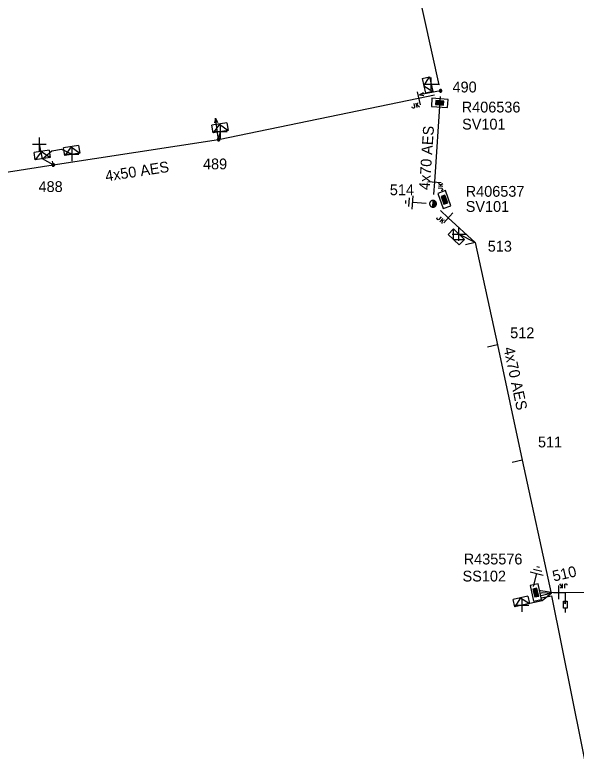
# Model space of a CAD drawing. Extents: x -540466 to -537383, y -1184038 to -1179972.
# Drawn here: x -539095.5 to -539043.6, y -1180471.8 to -1180402.2 of the extents above; entities that cross this region are included whole.
import ezdxf

# ---------------------------------------------------------------- set-up
doc = ezdxf.new("R2010")
doc.units = 0
for name, color, linetype in [('Vrstva 1', 7, 'Continuous'), ('Vrstva 13', 7, 'Continuous'), ('Vrstva 14', 7, 'Continuous'), ('Vrstva 15', 7, 'Continuous'), ('Vrstva 16', 7, 'Continuous'), ('Vrstva 18', 7, 'Continuous'), ('Vrstva 2', 7, 'Continuous'), ('Vrstva 28', 7, 'Continuous'), ('Vrstva 29', 7, 'Continuous'), ('Vrstva 30', 7, 'Continuous'), ('Vrstva 31', 7, 'Continuous'), ('Vrstva 34', 7, 'Continuous'), ('Vrstva 50', 7, 'Continuous'), ('Vrstva 51', 7, 'Continuous'), ('Vrstva 54', 7, 'Continuous'), ('Vrstva 59', 7, 'Continuous'), ('Vrstva 8', 7, 'Continuous'), ('Vrstva 9', 7, 'Continuous')]:
    doc.layers.add(name, color=color, linetype=linetype)

# ---------------------------------------------------------------- blocks, each defined once
blk = doc.blocks.new('NN440')
at = {"layer": 'Vrstva 2'}
for points in [[(0.63, 0), (0.63, 0.06), (0.62, 0.13), (0.6, 0.19), (0.58, 0.25), (0.55, 0.31), (0.51, 0.37), (0.47, 0.42), (0.42, 0.46), (0.37, 0.51), (0.32, 0.54), (0.26, 0.57), (0.2, 0.59), (0.13, 0.61), (0.07, 0.62), (0, 0.63), (-0.06, 0.62), (-0.13, 0.61), (-0.19, 0.59), (-0.26, 0.57), (-0.31, 0.54), (-0.37, 0.51), (-0.42, 0.46), (-0.47, 0.42), (-0.51, 0.37), (-0.54, 0.31), (-0.57, 0.25), (-0.6, 0.19), (-0.62, 0.13), (-0.63, 0.06), (-0.63, 0), (-0.63, -0.07), (-0.62, -0.14), (-0.6, -0.2), (-0.57, -0.26), (-0.54, -0.32), (-0.51, -0.37), (-0.47, -0.43), (-0.42, -0.47), (-0.37, -0.51), (-0.31, -0.55), (-0.26, -0.58), (-0.19, -0.6), (-0.13, -0.62), (-0.06, -0.63), (0, -0.63), (0.07, -0.63), (0.13, -0.62), (0.2, -0.6), (0.26, -0.58), (0.32, -0.55), (0.37, -0.51), (0.42, -0.47), (0.47, -0.43), (0.51, -0.37), (0.55, -0.32), (0.58, -0.26), (0.6, -0.2), (0.62, -0.14), (0.63, -0.07), (0.63, 0)], [(-0.63, 0), (0.63, 0)], [(-0.6, -0.18), (0.57, -0.18)], [(-0.51, -0.32), (0.5, -0.32)], [(-0.37, -0.47), (0.35, -0.47)]]:
    blk.add_lwpolyline(points, dxfattribs=at)
blk = doc.blocks.new('NN560')
at = {"layer": 'Vrstva 2'}
for points in [[(1.999, -0.001), (1.59, 0.141)], [(0, -0.001), (1.999, -0.001)], [(1.999, -0.001), (1.59, -0.134)]]:
    blk.add_lwpolyline(points, dxfattribs=at)
blk = doc.blocks.new('NN840')
at = {"layer": 'Vrstva 15'}
for points in [[(0.003, 0.619), (0.003, -0.631)], [(-0.745, -0.71), (-0.745, -0.66)], [(-0.538, -0.385), (-0.538, -0.71)], [(-0.332, -0.385), (-0.332, -0.798)], [(-0.332, -0.641), (-0.125, -0.385)], [(-0.263, -0.557), (-0.091, -0.798)], [(-0.73, -0.764), (-0.745, -0.71)], [(-0.657, -0.798), (-0.73, -0.764)], [(-0.627, -0.798), (-0.657, -0.798)], [(-0.558, -0.764), (-0.627, -0.798)], [(-0.538, -0.71), (-0.558, -0.764)]]:
    blk.add_lwpolyline(points, dxfattribs=at)
blk = doc.blocks.new('NN800')
at = {"layer": 'Vrstva 1'}
for points in [[(-0.442, 0.442), (0.442, -0.442)], [(-0.442, -0.442), (0.442, 0.442)]]:
    blk.add_lwpolyline(points, dxfattribs=at)
blk = doc.blocks.new('NN820')
at = {"layer": 'Vrstva 13'}
for points in [[(-0.003, 0.004), (-0.003, -1.049)], [(-0.165, -0.813), (0.165, -0.813)], [(-0.165, -1.473), (-0.165, -0.813)], [(-0.003, -1.049), (-0.062, -0.926)], [(-0.003, -1.049), (0.057, -0.926)], [(0.165, -0.813), (0.165, -1.473)], [(0.165, -1.473), (-0.165, -1.473)], [(-0.003, -1.473), (-0.003, -1.871)]]:
    blk.add_lwpolyline(points, dxfattribs=at)
blk = doc.blocks.new('NN620')
at = {"layer": 'Vrstva 8'}
for points in [[(0.752, 0.004), (-0.748, 0.004)], [(-0.748, 0.004), (-0.748, -0.746)], [(0.752, -0.746), (0.752, 0.004)], [(0.368, -0.18), (-0.376, -0.18)], [(-0.376, -0.18), (-0.376, -0.558)], [(-0.376, -0.558), (0.368, -0.558)], [(0.321, -0.227), (-0.329, -0.227)], [(-0.329, -0.227), (-0.329, -0.51)], [(-0.329, -0.51), (0.321, -0.51)], [(0.274, -0.274), (-0.281, -0.274)], [(-0.281, -0.274), (-0.281, -0.463)], [(-0.281, -0.463), (0.274, -0.463)], [(0.227, -0.321), (-0.234, -0.321)], [(-0.234, -0.321), (-0.234, -0.416)], [(-0.234, -0.416), (0.227, -0.416)], [(-0.193, -0.369), (0.185, -0.369)], [(0.227, -0.416), (0.227, -0.321)], [(0.274, -0.463), (0.274, -0.274)], [(0.321, -0.51), (0.321, -0.227)], [(0.368, -0.558), (0.368, -0.18)], [(-0.748, -0.746), (0.752, -0.746)]]:
    blk.add_lwpolyline(points, dxfattribs=at)
blk = doc.blocks.new('NN630')
at = {"layer": 'Vrstva 9'}
for points in [[(-0.003, -0.7), (-0.703, 0)], [(-0.703, -0.7), (-0.703, 0), (0.697, 0), (0.697, -0.7)], [(-0.003, -0.7), (0.697, 0)], [(-0.703, -0.7), (0.697, -0.7)]]:
    blk.add_lwpolyline(points, dxfattribs=at)
blk = doc.blocks.new('NN810')
at = {"layer": 'Vrstva 14'}
for points in [[(0.004, -0.64), (0.004, -1.89)], [(0.629, -1.89), (-0.621, -1.89)], [(0.388, -2.2), (-0.399, -2.2)], [(0.004, -2.515), (-0.124, -2.515)], [(0.137, -2.515), (0.004, -2.515)]]:
    blk.add_lwpolyline(points, dxfattribs=at)
blk = doc.blocks.new('NN500')
at = {"layer": 'Vrstva 2'}
for points in [[(0, -0.24), (0.02, -0.23), (0.05, -0.23), (0.07, -0.22), (0.09, -0.22), (0.12, -0.2), (0.14, -0.19), (0.16, -0.18), (0.17, -0.16), (0.19, -0.14), (0.2, -0.12), (0.21, -0.1), (0.22, -0.07), (0.23, -0.05), (0.23, -0.02), (0.23, 0), (0.23, 0.02), (0.23, 0.05), (0.22, 0.07), (0.21, 0.1), (0.2, 0.12), (0.19, 0.14), (0.17, 0.16), (0.16, 0.17), (0.14, 0.19), (0.12, 0.2), (0.09, 0.21), (0.07, 0.22), (0.05, 0.23), (0.02, 0.23), (0, 0.23), (-0.03, 0.23), (-0.05, 0.23), (-0.07, 0.22), (-0.1, 0.21), (-0.12, 0.2), (-0.14, 0.19), (-0.16, 0.17), (-0.18, 0.16), (-0.19, 0.14), (-0.2, 0.12), (-0.22, 0.1), (-0.22, 0.07), (-0.23, 0.05), (-0.23, 0.02), (-0.24, 0), (-0.23, -0.02), (-0.23, -0.05), (-0.22, -0.07), (-0.22, -0.1), (-0.2, -0.12), (-0.19, -0.14), (-0.18, -0.16), (-0.16, -0.18), (-0.14, -0.19), (-0.12, -0.2), (-0.1, -0.22), (-0.07, -0.22), (-0.05, -0.23), (-0.03, -0.23), (0, -0.24)], [(0, -0.24), (0.02, -0.23), (0.05, -0.23), (0.07, -0.22), (0.09, -0.22), (0.12, -0.2), (0.14, -0.19), (0.16, -0.18), (0.17, -0.16), (0.19, -0.14), (0.2, -0.12), (0.21, -0.1), (0.22, -0.07), (0.23, -0.05), (0.23, -0.02), (0.23, 0), (0.23, 0.02), (0.23, 0.05), (0.22, 0.07), (0.21, 0.1), (0.2, 0.12), (0.19, 0.14), (0.17, 0.16), (0.16, 0.17), (0.14, 0.19), (0.12, 0.2), (0.09, 0.21), (0.07, 0.22), (0.05, 0.23), (0.02, 0.23), (0, 0.23), (-0.03, 0.23), (-0.05, 0.23), (-0.07, 0.22), (-0.1, 0.21), (-0.12, 0.2), (-0.14, 0.19), (-0.16, 0.17), (-0.18, 0.16), (-0.19, 0.14), (-0.2, 0.12), (-0.22, 0.1), (-0.22, 0.07), (-0.23, 0.05), (-0.23, 0.02), (-0.24, 0), (-0.23, -0.02), (-0.23, -0.05), (-0.22, -0.07), (-0.22, -0.1), (-0.2, -0.12), (-0.19, -0.14), (-0.18, -0.16), (-0.16, -0.18), (-0.14, -0.19), (-0.12, -0.2), (-0.1, -0.22), (-0.07, -0.22), (-0.05, -0.23), (-0.03, -0.23), (0, -0.24)], [(0, -0.21), (0.02, -0.2), (0.04, -0.2), (0.06, -0.2), (0.08, -0.19), (0.1, -0.18), (0.12, -0.17), (0.14, -0.15), (0.15, -0.14), (0.16, -0.12), (0.18, -0.1), (0.19, -0.08), (0.19, -0.06), (0.2, -0.04), (0.2, -0.02), (0.2, 0), (0.2, 0.02), (0.2, 0.04), (0.19, 0.06), (0.19, 0.08), (0.18, 0.1), (0.16, 0.12), (0.15, 0.14), (0.14, 0.15), (0.12, 0.17), (0.1, 0.18), (0.08, 0.19), (0.06, 0.19), (0.04, 0.2), (0.02, 0.2), (0, 0.2), (-0.02, 0.2), (-0.04, 0.2), (-0.06, 0.19), (-0.08, 0.19), (-0.1, 0.18), (-0.12, 0.17), (-0.14, 0.15), (-0.15, 0.14), (-0.17, 0.12), (-0.18, 0.1), (-0.19, 0.08), (-0.2, 0.06), (-0.2, 0.04), (-0.21, 0.02), (-0.21, 0), (-0.21, -0.02), (-0.2, -0.04), (-0.2, -0.06), (-0.19, -0.08), (-0.18, -0.1), (-0.17, -0.12), (-0.15, -0.14), (-0.14, -0.15), (-0.12, -0.17), (-0.1, -0.18), (-0.08, -0.19), (-0.06, -0.2), (-0.04, -0.2), (-0.02, -0.2), (0, -0.21)], [(0, -0.18), (0.02, -0.18), (0.04, -0.17), (0.05, -0.17), (0.07, -0.16), (0.09, -0.15), (0.1, -0.14), (0.12, -0.13), (0.13, -0.12), (0.14, -0.1), (0.15, -0.09), (0.16, -0.07), (0.17, -0.05), (0.17, -0.04), (0.17, -0.02), (0.17, 0), (0.17, 0.02), (0.17, 0.04), (0.17, 0.05), (0.16, 0.07), (0.15, 0.09), (0.14, 0.1), (0.13, 0.12), (0.12, 0.13), (0.1, 0.14), (0.09, 0.15), (0.07, 0.16), (0.05, 0.17), (0.04, 0.17), (0.02, 0.17), (0, 0.18), (-0.02, 0.17), (-0.04, 0.17), (-0.06, 0.17), (-0.07, 0.16), (-0.09, 0.15), (-0.1, 0.14), (-0.12, 0.13), (-0.13, 0.12), (-0.14, 0.1), (-0.15, 0.09), (-0.16, 0.07), (-0.17, 0.05), (-0.17, 0.04), (-0.18, 0.02), (-0.18, 0), (-0.18, -0.02), (-0.17, -0.04), (-0.17, -0.05), (-0.16, -0.07), (-0.15, -0.09), (-0.14, -0.1), (-0.13, -0.12), (-0.12, -0.13), (-0.1, -0.14), (-0.09, -0.15), (-0.07, -0.16), (-0.06, -0.17), (-0.04, -0.17), (-0.02, -0.18), (0, -0.18)], [(0, -0.15), (0.01, -0.15), (0.03, -0.14), (0.04, -0.14), (0.06, -0.13), (0.07, -0.13), (0.08, -0.12), (0.1, -0.11), (0.11, -0.1), (0.12, -0.09), (0.13, -0.07), (0.13, -0.06), (0.14, -0.05), (0.14, -0.03), (0.14, -0.02), (0.14, 0), (0.14, 0.01), (0.14, 0.03), (0.14, 0.04), (0.13, 0.06), (0.13, 0.07), (0.12, 0.09), (0.11, 0.1), (0.1, 0.11), (0.08, 0.12), (0.07, 0.13), (0.06, 0.13), (0.04, 0.14), (0.03, 0.14), (0.01, 0.14), (0, 0.15), (-0.02, 0.14), (-0.03, 0.14), (-0.05, 0.14), (-0.06, 0.13), (-0.07, 0.13), (-0.09, 0.12), (-0.1, 0.11), (-0.11, 0.1), (-0.12, 0.09), (-0.13, 0.07), (-0.13, 0.06), (-0.14, 0.04), (-0.14, 0.03), (-0.15, 0.01), (-0.15, 0), (-0.15, -0.02), (-0.14, -0.03), (-0.14, -0.05), (-0.13, -0.06), (-0.13, -0.07), (-0.12, -0.09), (-0.11, -0.1), (-0.1, -0.11), (-0.09, -0.12), (-0.07, -0.13), (-0.06, -0.13), (-0.05, -0.14), (-0.03, -0.14), (-0.02, -0.15), (0, -0.15)], [(0, -0.12), (0.01, -0.12), (0.02, -0.11), (0.03, -0.11), (0.05, -0.11), (0.06, -0.1), (0.07, -0.09), (0.08, -0.09), (0.09, -0.08), (0.09, -0.07), (0.1, -0.06), (0.11, -0.05), (0.11, -0.04), (0.11, -0.02), (0.11, -0.01), (0.12, 0), (0.11, 0.01), (0.11, 0.02), (0.11, 0.04), (0.11, 0.05), (0.1, 0.06), (0.09, 0.07), (0.09, 0.08), (0.08, 0.09), (0.07, 0.09), (0.06, 0.1), (0.05, 0.11), (0.03, 0.11), (0.02, 0.11), (0.01, 0.12), (0, 0.12), (-0.01, 0.12), (-0.03, 0.11), (-0.04, 0.11), (-0.05, 0.11), (-0.06, 0.1), (-0.07, 0.09), (-0.08, 0.09), (-0.09, 0.08), (-0.1, 0.07), (-0.1, 0.06), (-0.11, 0.05), (-0.11, 0.04), (-0.12, 0.02), (-0.12, 0.01), (-0.12, 0), (-0.12, -0.01), (-0.12, -0.02), (-0.11, -0.04), (-0.11, -0.05), (-0.1, -0.06), (-0.1, -0.07), (-0.09, -0.08), (-0.08, -0.09), (-0.07, -0.09), (-0.06, -0.1), (-0.05, -0.11), (-0.04, -0.11), (-0.03, -0.11), (-0.01, -0.12), (0, -0.12)], [(0, -0.09), (0.01, -0.09), (0.02, -0.09), (0.03, -0.08), (0.03, -0.08), (0.04, -0.08), (0.05, -0.07), (0.06, -0.07), (0.06, -0.06), (0.07, -0.05), (0.07, -0.04), (0.08, -0.04), (0.08, -0.03), (0.08, -0.02), (0.09, -0.01), (0.09, 0), (0.09, 0.01), (0.08, 0.02), (0.08, 0.03), (0.08, 0.03), (0.07, 0.04), (0.07, 0.05), (0.06, 0.06), (0.06, 0.06), (0.05, 0.07), (0.04, 0.07), (0.03, 0.08), (0.03, 0.08), (0.02, 0.08), (0.01, 0.09), (0, 0.09), (-0.01, 0.09), (-0.02, 0.08), (-0.03, 0.08), (-0.04, 0.08), (-0.04, 0.07), (-0.05, 0.07), (-0.06, 0.06), (-0.07, 0.06), (-0.07, 0.05), (-0.08, 0.04), (-0.08, 0.03), (-0.08, 0.03), (-0.09, 0.02), (-0.09, 0.01), (-0.09, 0), (-0.09, -0.01), (-0.09, -0.02), (-0.08, -0.03), (-0.08, -0.04), (-0.08, -0.04), (-0.07, -0.05), (-0.07, -0.06), (-0.06, -0.07), (-0.05, -0.07), (-0.04, -0.08), (-0.04, -0.08), (-0.03, -0.08), (-0.02, -0.09), (-0.01, -0.09), (0, -0.09)], [(0, -0.06), (0, -0.06), (0.01, -0.06), (0.02, -0.05), (0.02, -0.05), (0.03, -0.05), (0.03, -0.05), (0.04, -0.04), (0.04, -0.04), (0.05, -0.03), (0.05, -0.03), (0.05, -0.02), (0.05, -0.02), (0.05, -0.01), (0.06, -0.01), (0.06, 0), (0.06, 0.01), (0.05, 0.01), (0.05, 0.02), (0.05, 0.02), (0.05, 0.03), (0.05, 0.03), (0.04, 0.04), (0.04, 0.04), (0.03, 0.05), (0.03, 0.05), (0.02, 0.05), (0.02, 0.05), (0.01, 0.06), (0, 0.06), (0, 0.06), (-0.01, 0.06), (-0.01, 0.06), (-0.02, 0.05), (-0.02, 0.05), (-0.03, 0.05), (-0.03, 0.05), (-0.04, 0.04), (-0.04, 0.04), (-0.05, 0.03), (-0.05, 0.03), (-0.05, 0.02), (-0.06, 0.02), (-0.06, 0.01), (-0.06, 0.01), (-0.06, 0), (-0.06, -0.01), (-0.06, -0.01), (-0.06, -0.02), (-0.05, -0.02), (-0.05, -0.03), (-0.05, -0.03), (-0.04, -0.04), (-0.04, -0.04), (-0.03, -0.05), (-0.03, -0.05), (-0.02, -0.05), (-0.02, -0.05), (-0.01, -0.06), (-0.01, -0.06), (0, -0.06)], [(0, -0.03), (0, -0.03), (0, -0.03), (0.01, -0.03), (0.01, -0.03), (0.01, -0.02), (0.02, -0.02), (0.02, -0.02), (0.02, -0.02), (0.02, -0.02), (0.02, -0.01), (0.02, -0.01), (0.03, -0.01), (0.03, -0.01), (0.03, 0), (0.03, 0), (0.03, 0), (0.03, 0.01), (0.03, 0.01), (0.02, 0.01), (0.02, 0.01), (0.02, 0.02), (0.02, 0.02), (0.02, 0.02), (0.02, 0.02), (0.01, 0.02), (0.01, 0.02), (0.01, 0.03), (0, 0.03), (0, 0.03), (0, 0.03), (0, 0.03), (-0.01, 0.03), (-0.01, 0.03), (-0.01, 0.02), (-0.02, 0.02), (-0.02, 0.02), (-0.02, 0.02), (-0.02, 0.02), (-0.02, 0.02), (-0.03, 0.01), (-0.03, 0.01), (-0.03, 0.01), (-0.03, 0.01), (-0.03, 0), (-0.03, 0), (-0.03, 0), (-0.03, -0.01), (-0.03, -0.01), (-0.03, -0.01), (-0.03, -0.01), (-0.02, -0.02), (-0.02, -0.02), (-0.02, -0.02), (-0.02, -0.02), (-0.02, -0.02), (-0.01, -0.03), (-0.01, -0.03), (-0.01, -0.03), (0, -0.03), (0, -0.03)], [(0.23, 0), (0.7, 0)]]:
    blk.add_lwpolyline(points, dxfattribs=at)
blk = doc.blocks.new('NN510')
at = {"layer": 'Vrstva 2'}
blk.add_lwpolyline([(0.001, 0.002), (0.001, 0.939)], dxfattribs=at)

msp = doc.modelspace()

# ---------------------------------------------------------------- linework, layer by layer
at = {"layer": 'Vrstva 50'}
for points in [[(-539056.322, -1180408.667), (-539058.394, -1180399.321), (-539065.2, -1180370.19), (-539069.12, -1180350.45), (-539071.24, -1180340.01), (-539074.137, -1180326.708), (-539077.488, -1180311.78), (-539082.43, -1180293.732), (-539082.745, -1180292.581)], [(-539113.46, -1180419.447), (-539092.004, -1180416.086), (-539076.717, -1180413.741), (-539058.224, -1180409.923), (-539056.756, -1180409.62)], [(-539056.232, -1180409.773), (-539056.764, -1180417.658), (-539056.842, -1180418.82)], [(-539056.218, -1180420.305), (-539055.481, -1180420.981), (-539052.989, -1180423.265), (-539050.943, -1180432.736), (-539048.666, -1180443.404), (-539045.987, -1180455.718), (-539046.794, -1180455.663), (-539046.983, -1180455.719)], [(-539047.022, -1180455.462), (-539046.922, -1180455.444), (-539045.745, -1180455.623), (-539044.672, -1180455.619), (-539022.549, -1180455.539)], [(-539046.887, -1180456.134), (-539045.943, -1180455.937), (-539042.247, -1180474.305), (-539035.203, -1180506.397), (-539031.216, -1180516.578), (-539023.909, -1180536.285)]]:
    msp.add_lwpolyline(points, dxfattribs=at)
at = {"layer": 'Vrstva 54'}
for points in [[(-539056.322, -1180408.667), (-539057.058, -1180408.613)], [(-539076.717, -1180413.741), (-539076.543, -1180413.004)], [(-539092.004, -1180416.086), (-539092.983, -1180415.522)], [(-539052.989, -1180423.265), (-539054.5, -1180422.496)], [(-539045.987, -1180455.718), (-539046.82, -1180456.406), (-539048.662, -1180456.803)]]:
    msp.add_lwpolyline(points, dxfattribs=at)
at = {"layer": 'Vrstva 59'}
for points in [[(-539092.983, -1180415.523), (-539093.284, -1180414.167)], [(-539092.983, -1180415.522), (-539092.143, -1180414.774), (-539091.234, -1180414.634), (-539090.255, -1180415.101)]]:
    msp.add_lwpolyline(points, dxfattribs=at)

# ---------------------------------------------------------------- block references
at = {"layer": 'Vrstva 13'}
for name, p, rotation in [('NN560', (-539056.196, -1180409.233), -169.12145837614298), ('NN560', (-539076.717, -1180413.741), 98.62310826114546), ('NN510', (-539052.989, -1180423.266), 102.13559162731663), ('NN510', (-539050.943, -1180432.737), 102.13559159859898), ('NN510', (-539048.666, -1180443.405), 102.13559162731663), ('NN510', (-539045.987, -1180455.718), 102.93414160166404)]:
    msp.add_blockref(name, p, dxfattribs=dict(at, rotation=rotation))
for name, p, xscale, yscale, rotation in [('NN500', (-539056.196, -1180409.233), 0.49999999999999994, 0.5000000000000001, -169.07799994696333), ('NN500', (-539076.717, -1180413.741), 0.5, 0.49999999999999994, 98.62300009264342), ('NN500', (-539092.004, -1180416.086), 0.5, 0.5000000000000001, 98.85099995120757), ('NN440', (-539056.899, -1180419.681), 0.5, 0.5, 86.14479439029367)]:
    msp.add_blockref(name, p, dxfattribs=dict(at, xscale=xscale, yscale=yscale, rotation=rotation))
at = {"layer": 'Vrstva 15'}
for p, rotation in [((-539056.9, -1180419.68), -93.84025558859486), ((-539047.754, -1180455.708), 166.32726791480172)]:
    msp.add_blockref('NN810', p, dxfattribs=dict(at, rotation=rotation))
at = {"layer": 'Vrstva 16', "rotation": 0.20829786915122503}
msp.add_blockref('NN820', (-539044.672, -1180455.619), dxfattribs=at)
at = {"layer": 'Vrstva 18'}
for p, rotation in [((-539058.224, -1180409.923), 11.664975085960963), ((-539056.764, -1180417.658), 86.14506938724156), ((-539055.481, -1180420.981), -42.511250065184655), ((-539045.254, -1180455.621), -179.79170103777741)]:
    msp.add_blockref('NN840', p, dxfattribs=dict(at, rotation=rotation))
at = {"layer": 'Vrstva 28'}
for p, rotation in [((-539056.246, -1180409.981), -3.859999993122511), ((-539056.194, -1180419.424), 109.92800010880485), ((-539047.754, -1180455.708), 102.2596971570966)]:
    msp.add_blockref('NN620', p, dxfattribs=dict(at, rotation=rotation))
at = {"layer": 'Vrstva 31'}
for p, rotation in [((-539057.058, -1180408.613), -77.37287219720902), ((-539076.543, -1180413.004), -171.37689167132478), ((-539092.983, -1180415.523), -171.1490111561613), ((-539090.255, -1180415.101), -171.1490111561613), ((-539054.5, -1180422.496), -43.967597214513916), ((-539048.662, -1180456.803), -167.82041662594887)]:
    msp.add_blockref('NN630', p, dxfattribs=dict(at, rotation=rotation))
at = {"layer": 'Vrstva 34'}
for p, rotation in [((-539057.058, -1180408.613), 45), ((-539076.543, -1180413.004), 45.000000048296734), ((-539093.284, -1180414.167), 45), ((-539090.255, -1180415.101), 45), ((-539054.5, -1180422.496), 45), ((-539048.662, -1180456.803), 45)]:
    msp.add_blockref('NN800', p, dxfattribs=dict(at, rotation=rotation))

# ---------------------------------------------------------------- texts
at = {"layer": 'Vrstva 14'}
for s, p in [('490', (-539055.093, -1180409.381)), ('489', (-539078.161, -1180416.495)), ('488', (-539093.364, -1180418.593)), ('514', (-539060.887, -1180418.887)), ('513', (-539051.835, -1180424.106)), ('512', (-539049.759, -1180432.113)), ('511', (-539047.193, -1180442.212))]:
    msp.add_text(s, height=1, dxfattribs=at).set_placement(p)
msp.add_text('510', height=1, rotation=12.934, dxfattribs=at).set_placement((-539045.731, -1180454.624))
at = {"layer": 'Vrstva 29'}
for s, p in [('R406536', (-539054.243, -1180411.237)), ('R406537', (-539053.873, -1180419.032)), ('R435576', (-539054.059, -1180453.037))]:
    msp.add_text(s, height=1, dxfattribs=at).set_placement(p)
at = {"layer": 'Vrstva 30'}
for s, p in [('SV101', (-539054.207, -1180412.814)), ('SV101', (-539053.873, -1180420.43)), ('SS102', (-539054.165, -1180454.613))]:
    msp.add_text(s, height=1, dxfattribs=at).set_placement(p)
at = {"layer": 'Vrstva 51'}
for s, rotation, p in [('4x70 AES', 86.14, (-539057.199, -1180418.439)), ('4x50 AES', 8.721, (-539087.122, -1180417.625)), ('4x70 AES', 282.049, (-539050.377, -1180433.032))]:
    msp.add_text(s, height=1, rotation=rotation, dxfattribs=at).set_placement(p)

doc.saveas('drawing.dxf')
